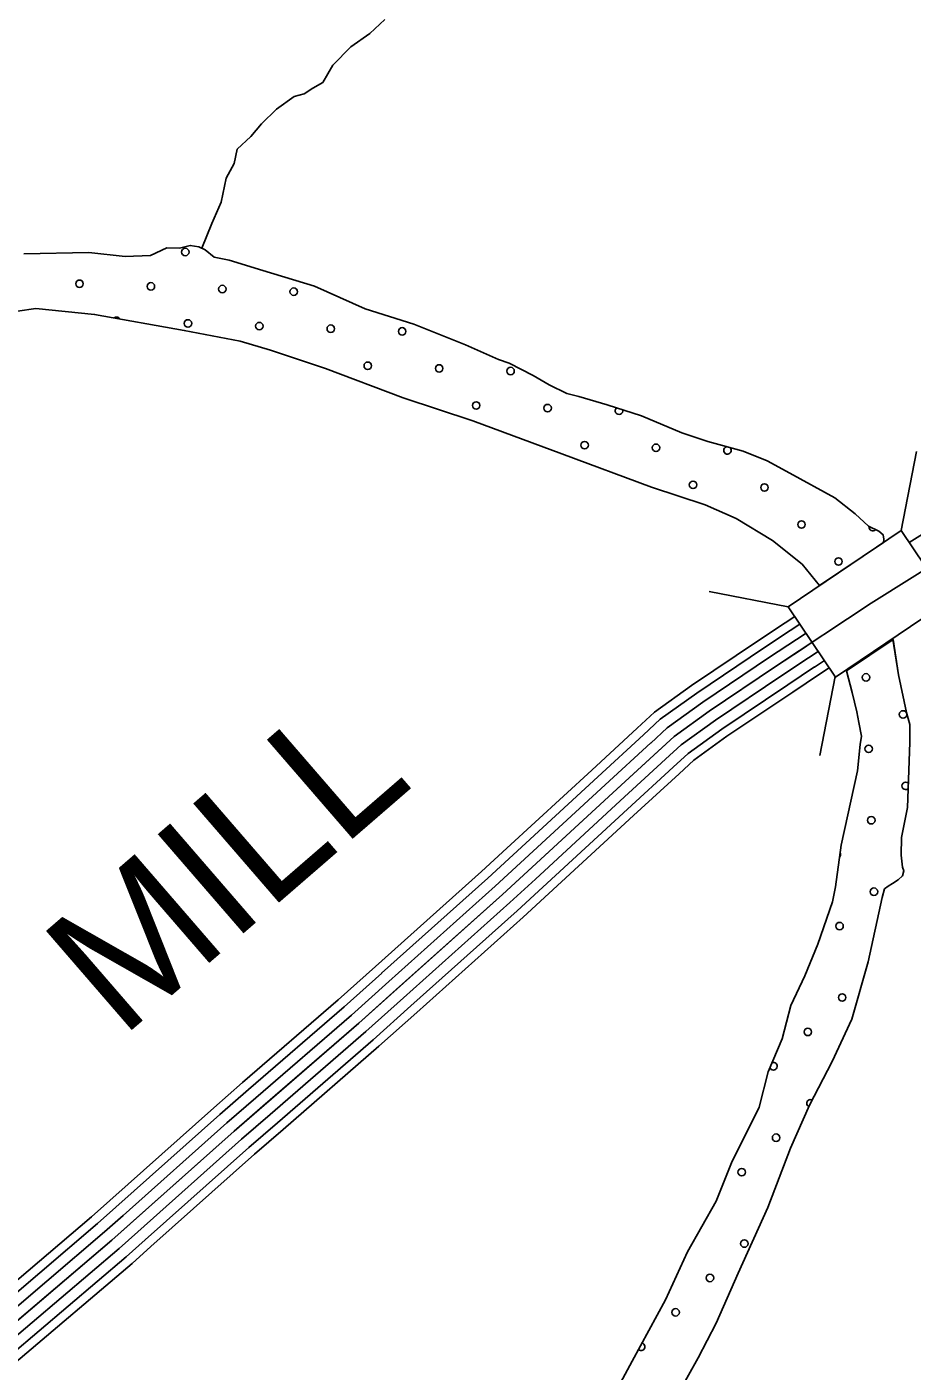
# Model space of a CAD drawing. Extents: x 1551132 to 1791609, y 378168 to 563823.
# Drawn here: x 1681316 to 1683816, y 459438 to 463232 of the extents above; entities that cross this region are included whole.
import ezdxf

# ---------------------------------------------------------------- set-up
doc = ezdxf.new("R2010")
doc.units = 0
for name, color, linetype in [('DESIGN - ROW - Right-of-Way and Easement Labels', 7, 'Continuous'), ('DESIGN - SCRATCH - User 1', 7, 'Continuous'), ('DESIGN - TRAFFIC CONTROL PERMANENT - Pavement Marking Text', 7, 'Continuous'), ('DESIGN - TRANSPORTATION - Edge of Traveled Way', 7, 'Continuous'), ('DESIGN - TRANSPORTATION - Text', 7, 'Continuous'), ('SURVEY - CONTOURS - Index with Text', 7, 'Continuous'), ('SURVEY - DRAINAGE - Storm Sewer', 7, 'Continuous')]:
    doc.layers.add(name, color=color, linetype=linetype)

msp = doc.modelspace()

# ---------------------------------------------------------------- linework, layer by layer
at = {"layer": 'DESIGN - SCRATCH - User 1'}
for points in [[(1683734.87, 461777.023), (1683735.645, 461786.298), (1683733.795, 461798.34), (1683721.92, 461808.507), (1683692.087, 461822.924), (1683654.505, 461857.466), (1683597.04, 461902.284), (1683469.876, 461972.061), (1683406.294, 462006.945), (1683338.612, 462033.871), (1683238.923, 462061.222), (1683165.216, 462086.222), (1683051.778, 462133.782), (1682954.146, 462165.107), (1682874.415, 462188.191), (1682840.516, 462196.642), (1682790.809, 462221.334), (1682745.126, 462247.968), (1682677.545, 462282.91), (1682647.662, 462293.319), (1682554.156, 462334.603), (1682408.834, 462392.596), (1682271.346, 462436.464), (1682128.108, 462500.441), (1681982.619, 462544.409), (1681886.963, 462573.709), (1681845.056, 462582.268), (1681819.307, 462602.635), (1681801.399, 462610.885), (1681777.449, 462615.202), (1681747.35, 462607.593), (1681711.351, 462608.06), (1681665.077, 462586.635), (1681593.029, 462583.576), (1681491.148, 462594.935), (1681307.069, 462591.343)], [(1681184.88, 462414.68), (1681341.185, 462436.664), (1681507.014, 462420.463), (1681760.5, 462375.071), (1681918.163, 462344.962), (1682003.869, 462319.803), (1682159.257, 462267.685), (1682378.285, 462184.691), (1682575.522, 462120.006), (1682826.424, 462026.579), (1683079.327, 461933.127), (1683230.74, 461883.067), (1683318.279, 461843.858), (1683421.544, 461782.414)], [(1683421.544, 461782.414), (1683504.733, 461715.221), (1683554.282, 461655.236), (1683734.87, 461777.023)], [(1683761.602, 461502.974), (1683630.539, 461414.505), (1683646.313, 461352.828), (1683659.654, 461298.577), (1683665.288, 461268.459), (1683672.821, 461230.3), (1683668.521, 461206.325), (1683661.613, 461132.306), (1683615.039, 460922.6), (1683599.589, 460804.631), (1683591.073, 460762.68), (1683549.598, 460643.051), (1683512.491, 460553.407), (1683473.458, 460469.789), (1683448.309, 460375.986), (1683409.152, 460282.359), (1683383.919, 460182.539), (1683305.979, 460025.335), (1683262.655, 459917.741), (1683180.882, 459774.604), (1683119.216, 459639.208), (1683025.077, 459466.187), (1682953.428, 459332.934)], [(1683129.408, 459328.617), (1683211.222, 459475.763), (1683262.43, 459573.232), (1683324.178, 459714.635), (1683408.46, 459899.799), (1683472.525, 460067.211), (1683526.024, 460188.69), (1683589.547, 460312.035), (1683645.021, 460431.488), (1683691.012, 460593.117), (1683731.244, 460774.863), (1683737.544, 460798.814), (1683747.644, 460806.697), (1683759.735, 460814.548), (1683775.86, 460824.348), (1683788.01, 460836.207), (1683792.184, 460850.174), (1683788.301, 460860.241), (1683784.718, 460894.333), (1683785.335, 460944.401), (1683802.368, 461028.303), (1683808.626, 461212.491), (1683809.243, 461262.559), (1683799.66, 461296.735), (1683776.96, 461403.188), (1683761.602, 461502.974)]]:
    msp.add_lwpolyline(points, dxfattribs=at)
at = {"layer": 'DESIGN - TRAFFIC CONTROL PERMANENT - Pavement Marking Text'}
for centre in [(1681763.292, 462596.458), (1681763.292, 462596.458), (1681464.61, 462506.853), (1681464.61, 462506.853), (1681666.22, 462499.386), (1681666.22, 462499.386), (1681867.83, 462491.919), (1681867.83, 462491.919), (1682069.44, 462484.452), (1682069.44, 462484.452), (1681770.759, 462394.848), (1681770.759, 462394.848), (1681972.369, 462387.381), (1681972.369, 462387.381), (1682173.979, 462379.914), (1682173.979, 462379.914), (1682375.589, 462372.447), (1682375.589, 462372.447), (1682278.518, 462275.375), (1682278.518, 462275.375), (1682480.128, 462267.908), (1682480.128, 462267.908), (1682681.738, 462260.441), (1682681.738, 462260.441), (1682584.667, 462163.369), (1682584.667, 462163.369), (1682786.277, 462155.902), (1682786.277, 462155.902), (1682890.816, 462051.364), (1682890.816, 462051.364), (1683092.426, 462043.896), (1683092.426, 462043.896), (1683196.965, 461939.358), (1683196.965, 461939.358), (1683398.575, 461931.891), (1683398.575, 461931.891), (1683503.114, 461827.352), (1683503.114, 461827.352), (1683607.652, 461722.813), (1683607.652, 461722.813), (1683685.327, 461395.831), (1683685.327, 461395.831), (1683789.865, 461291.292), (1683789.865, 461291.292), (1683692.794, 461194.221), (1683692.794, 461194.221), (1683700.261, 460992.61), (1683700.261, 460992.61), (1683707.728, 460791), (1683707.728, 460791), (1683610.656, 460693.929), (1683610.656, 460693.929), (1683618.123, 460492.318), (1683618.123, 460492.318), (1683521.052, 460395.247), (1683521.052, 460395.247), (1683431.447, 460096.565), (1683431.447, 460096.565), (1683334.375, 459999.493), (1683334.375, 459999.493), (1683341.842, 459797.883), (1683341.842, 459797.883), (1683244.771, 459700.811), (1683244.771, 459700.811), (1683147.699, 459603.74), (1683147.699, 459603.74)]:
    msp.add_circle(centre, 10.56, dxfattribs=at)
for centre, start, end in [((1681569.148, 462402.315), 30.731706, 128.963474), ((1682987.887, 462148.435), 130.399286, 14.023279), ((1683294.036, 462036.429), 102.623932, 46.69141), ((1683704.724, 461819.885), 169.371323, 319.043734), ((1683797.332, 461089.682), 45.680563, 310.427553), ((1683603.189, 460895.539), 313.787997, 31.289268), ((1683423.98, 460298.175), 201.451849, 113.156508), ((1683528.519, 460193.636), 62.49669, 244.661058), ((1683050.628, 459506.668), 224.398083, 78.501576)]:
    msp.add_arc(centre, 10.56, start, end, dxfattribs=at)
at = {"layer": 'DESIGN - TRANSPORTATION - Edge of Traveled Way'}
for points in [[(1681307.069, 462591.343), (1681491.148, 462594.935), (1681593.029, 462583.576), (1681665.077, 462586.635), (1681711.351, 462608.06), (1681747.35, 462607.593), (1681777.449, 462615.202), (1681801.399, 462610.885), (1681819.307, 462602.635), (1681845.056, 462582.268), (1681886.963, 462573.709), (1681982.619, 462544.409), (1682128.108, 462500.441), (1682271.346, 462436.464), (1682408.834, 462392.596), (1682554.156, 462334.603), (1682647.662, 462293.319), (1682677.545, 462282.91), (1682745.126, 462247.968), (1682790.809, 462221.334), (1682840.516, 462196.642), (1682874.415, 462188.191), (1682954.146, 462165.107), (1683051.778, 462133.782), (1683165.216, 462086.222), (1683238.923, 462061.222), (1683338.612, 462033.871), (1683406.294, 462006.945), (1683469.876, 461972.061), (1683597.04, 461902.284), (1683654.505, 461857.466), (1683692.087, 461822.924), (1683721.92, 461808.507), (1683733.795, 461798.34), (1683735.645, 461786.298), (1683734.87, 461777.023)], [(1681184.88, 462414.68), (1681341.185, 462436.664), (1681507.014, 462420.463), (1681760.5, 462375.071), (1681918.163, 462344.962), (1682003.869, 462319.803), (1682159.257, 462267.685), (1682378.285, 462184.691), (1682575.522, 462120.006), (1682826.424, 462026.579), (1683079.327, 461933.127), (1683230.74, 461883.067), (1683318.279, 461843.858), (1683421.544, 461782.414)], [(1683421.544, 461782.414), (1683504.733, 461715.221), (1683554.282, 461655.236)], [(1683761.502, 461503.641), (1683776.96, 461403.188), (1683799.66, 461296.735), (1683809.243, 461262.559), (1683808.626, 461212.491), (1683802.368, 461028.303), (1683785.335, 460944.401), (1683784.718, 460894.333), (1683788.301, 460860.241), (1683792.184, 460850.174), (1683788.01, 460836.207), (1683775.86, 460824.348), (1683759.735, 460814.548), (1683747.644, 460806.697), (1683737.544, 460798.814), (1683731.244, 460774.863), (1683691.012, 460593.117), (1683645.021, 460431.488), (1683589.547, 460312.035), (1683526.024, 460188.69), (1683472.525, 460067.211), (1683408.46, 459899.799), (1683324.178, 459714.635), (1683262.43, 459573.232), (1683211.222, 459475.763), (1683129.408, 459328.617)], [(1683630.539, 461414.505), (1683646.313, 461352.828), (1683659.654, 461298.577), (1683665.288, 461268.459), (1683672.821, 461230.3), (1683668.521, 461206.325), (1683661.613, 461132.306), (1683615.039, 460922.6), (1683599.589, 460804.631), (1683591.073, 460762.68), (1683549.598, 460643.051), (1683512.491, 460553.407), (1683473.458, 460469.789), (1683448.309, 460375.986), (1683409.152, 460282.359), (1683383.919, 460182.539), (1683305.979, 460025.335), (1683262.655, 459917.741), (1683180.882, 459774.604), (1683119.216, 459639.208), (1683025.077, 459466.187), (1682953.428, 459332.934)]]:
    msp.add_lwpolyline(points, dxfattribs=at)
at = {"layer": 'DESIGN - TRANSPORTATION - Text'}
msp.add_lwpolyline([(1682326.953, 463253.019), (1682284.588, 463213.368), (1682230.239, 463175.833), (1682179.765, 463124.232), (1682151.324, 463074.431), (1682123.175, 463058.68), (1682099.025, 463042.888), (1682070.943, 463035.146), (1682020.61, 462999.57), (1681978.228, 462957.919), (1681947.912, 462922.152), (1681909.58, 462886.467), (1681901.23, 462846.483), (1681878.864, 462804.64), (1681864.264, 462736.68), (1681837.74, 462676.845), (1681810.065, 462606.893)], dxfattribs=at)
at = {"layer": 'SURVEY - CONTOURS - Index with Text'}
for points in [[(1681153.987, 459465.728), (1681555.862, 459807.312), (1681901.354, 460115.52), (1682252.804, 460419.662), (1682658.928, 460783.213), (1682970.179, 461069.812), (1683143.85, 461229.342), (1683242.798, 461300.81), (1683430.235, 461426.713), (1683700.27, 461605.685), (1684054.795, 461827.691), (1684177.534, 461892.293), (1684257.899, 461923.368), (1684326.714, 461935.077), (1684372.955, 461936.569), (1684430.028, 461933.311), (1684523.826, 461914.168), (1684771.22, 461848.542)], [(1683807.26, 461776.173), (1683879.833, 461821.616)], [(1683039.319, 461252.425), (1683088.31, 461297.435), (1683192.649, 461372.795), (1683381.553, 461499.682), (1683457.434, 461549.975)], [(1683457.418, 461549.967), (1683484.25, 461567.751)], [(1683471.626, 461528.533), (1683498.583, 461546.4)], [(1683056.71, 461233.483), (1683104.593, 461277.468), (1683207.357, 461351.695), (1683395.827, 461478.29), (1683471.642, 461528.541)], [(1683077.685, 461210.658), (1683124.225, 461253.409), (1683225.073, 461326.252), (1683413.027, 461452.497), (1683488.767, 461502.699)], [(1683488.75, 461502.69), (1683515.933, 461520.699)], [(1683098.651, 461187.824), (1683143.85, 461229.342), (1683242.798, 461300.81), (1683430.235, 461426.713), (1683505.892, 461476.856)], [(1683505.875, 461476.848), (1683533.283, 461495.007)], [(1683522.999, 461451.006), (1683550.615, 461469.306)], [(1683119.617, 461164.99), (1683163.474, 461205.274), (1683260.522, 461275.368), (1683447.443, 461400.929), (1683523.016, 461451.014)], [(1683140.592, 461142.164), (1683183.107, 461181.215), (1683278.238, 461249.925), (1683464.642, 461375.137), (1683540.141, 461425.172)], [(1683540.124, 461425.164), (1683567.94, 461443.597)], [(1683553.782, 461404.563), (1683581.79, 461423.13)], [(1683157.308, 461123.955), (1683198.757, 461162.023), (1683292.371, 461229.642), (1683478.359, 461354.578), (1683553.799, 461404.571)], [(1682671.286, 460913.825), (1682910.805, 461134.381), (1683039.319, 461252.434)], [(1682688.702, 460894.908), (1682928.213, 461115.447), (1683056.719, 461233.492)], [(1682709.702, 460872.107), (1682949.196, 461092.63), (1683077.693, 461210.666)], [(1682730.701, 460849.298), (1682970.179, 461069.812), (1683098.659, 461187.832)], [(1682751.701, 460826.489), (1682991.162, 461046.995), (1683119.625, 461164.998)], [(1682772.7, 460803.689), (1683012.145, 461024.178), (1683140.6, 461142.173)], [(1682789.441, 460785.505), (1683028.877, 461005.986), (1683157.316, 461123.964)], [(1682300.594, 460580.166), (1682599.962, 460848.156), (1682671.294, 460913.841)], [(1682317.744, 460560.999), (1682617.254, 460829.123), (1682688.71, 460894.924)], [(1682338.418, 460537.906), (1682638.087, 460806.164), (1682709.71, 460872.124)], [(1682359.093, 460514.806), (1682658.928, 460783.213), (1682730.709, 460849.315)], [(1682379.767, 460491.705), (1682679.769, 460760.262), (1682751.709, 460826.506)], [(1682400.442, 460468.613), (1682700.602, 460737.304), (1682772.708, 460803.705)], [(1682416.925, 460450.196), (1682717.218, 460719.003), (1682789.45, 460785.521)], [(1681925.203, 460252.165), (1682194.847, 460485.513), (1682300.594, 460580.183)], [(1681942.036, 460232.715), (1682211.838, 460466.205), (1682317.752, 460561.015)], [(1681962.319, 460209.273), (1682232.321, 460442.937), (1682338.427, 460537.923)], [(1681982.602, 460185.83), (1682252.804, 460419.662), (1682359.101, 460514.823)], [(1682002.885, 460162.388), (1682273.287, 460396.386), (1682379.776, 460491.722)], [(1682023.167, 460138.946), (1682293.769, 460373.119), (1682400.45, 460468.63)], [(1682039.342, 460120.254), (1682310.094, 460354.56), (1682416.942, 460450.213)], [(1681550.045, 459919.673), (1681843.455, 460181.422), (1681925.22, 460252.182)], [(1681567.161, 459900.481), (1681860.43, 460162.096), (1681942.053, 460232.732)], [(1681587.802, 459877.347), (1681880.896, 460138.813), (1681962.335, 460209.289)], [(1681608.435, 459854.213), (1681901.354, 460115.52), (1681982.618, 460185.847)], [(1681629.068, 459831.079), (1681921.811, 460092.228), (1682002.901, 460162.405)], [(1681649.709, 459807.945), (1681942.278, 460068.944), (1682023.184, 460138.963)], [(1681666.159, 459789.503), (1681958.594, 460050.369), (1682039.359, 460120.27)], [(1681171.779, 459595.965), (1681498.255, 459873.472), (1681550.07, 459919.682)], [(1681188.437, 459576.373), (1681515.146, 459854.072), (1681567.186, 459900.489)], [(1681208.511, 459552.747), (1681535.504, 459830.696), (1681587.819, 459877.356)], [(1681228.586, 459529.13), (1681555.862, 459807.312), (1681608.452, 459854.222)], [(1681248.66, 459505.512), (1681576.219, 459783.928), (1681629.085, 459831.088)], [(1681268.735, 459481.887), (1681596.577, 459760.553), (1681649.718, 459807.954)], [(1681284.743, 459463.053), (1681612.81, 459741.91), (1681666.176, 459789.503)]]:
    msp.add_lwpolyline(points, dxfattribs=at)
at = {"layer": 'SURVEY - DRAINAGE - Storm Sewer'}
for p, q in [((1683784.402, 461810.257), (1683827.734, 462033.229)), ((1683465.684, 461595.285), (1683242.723, 461638.619)), ((1683598.523, 461398.296), (1683555.19, 461175.332))]:
    msp.add_line(p, q, dxfattribs=at)
msp.add_lwpolyline([(1683599.656, 461396.613), (1683918.399, 461611.577), (1683784.402, 461810.257), (1683465.684, 461595.285)], close=True, dxfattribs=at)

# ---------------------------------------------------------------- texts
at = {"layer": 'DESIGN - ROW - Right-of-Way and Easement Labels'}
msp.add_text('MILL', height=369.9993, rotation=40.872686, dxfattribs=at).set_placement((1681581.436, 460373.902))

doc.saveas('drawing.dxf')
